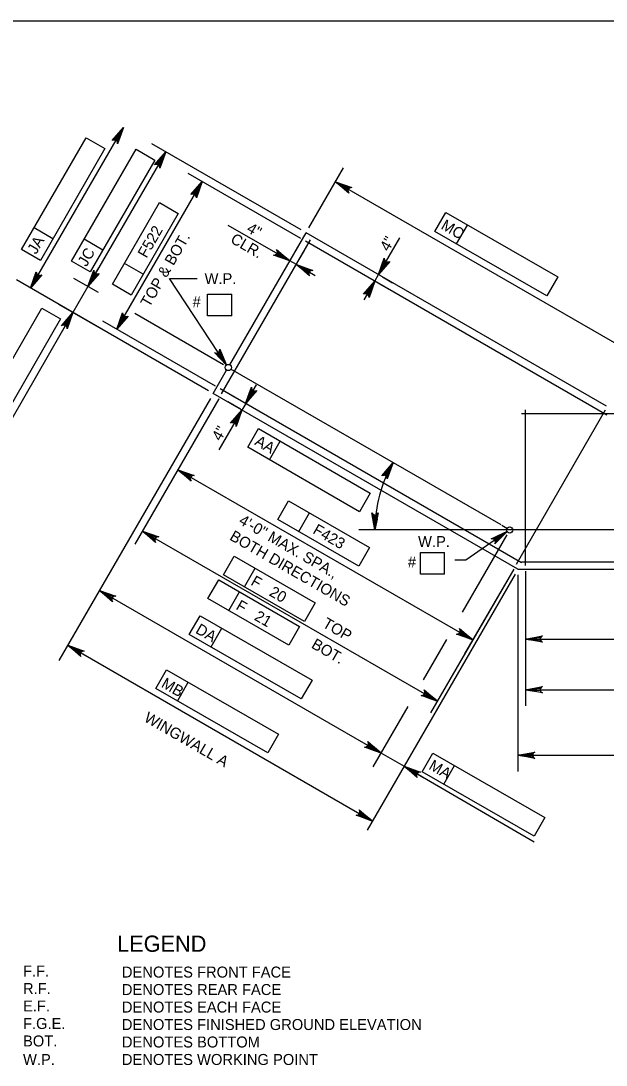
# Model space of a CAD drawing. Extents: x 638340 to 640242, y 295465 to 298435.
# Drawn here: x 638492.1 to 638651.8, y 296353.4 to 296638.5 of the extents above; entities that cross this region are included whole.
import ezdxf

# ---------------------------------------------------------------- set-up
doc = ezdxf.new("R2010")
doc.units = 0
for name, color, linetype in [('2', 7, 'Continuous'), ('4', 7, 'Continuous'), ('Level 10', 7, 'Continuous'), ('Level 3', 7, 'Continuous'), ('Level 4', 7, 'Continuous'), ('Level 6', 7, 'Continuous')]:
    doc.layers.add(name, color=color, linetype=linetype)

msp = doc.modelspace()

# ---------------------------------------------------------------- linework, layer by layer
at = {"layer": '2'}
msp.add_line((638475.46, 296638.46), (639261.46, 296638.46), dxfattribs=at)
at = {"layer": 'Level 10'}
for p, q in [((638549.14, 296544.56), (638569.95, 296580.61)), ((638651.96, 296533.26), (638569.95, 296580.61)), ((638544.63, 296536.74), (638548.29, 296543.09)), ((638623.16, 296500.85), (638549.45, 296543.4)), ((638627.76, 296488.74), (638544.63, 296536.74)), ((638737, 296499.49), (638622.28, 296499.49)), ((638624.78, 296499.91), (638623.38, 296500.72)), ((638627.76, 296488.74), (638847.01, 296488.74))]:
    msp.add_line(p, q, dxfattribs=at)
at = {"layer": 'Level 3'}
for points in [[(638531.66, 296602.71), (638530.09, 296598.25), (638530.06, 296598.68), (638529.88, 296599), (638529.64, 296599.2), (638529.34, 296599.31), (638528.98, 296599.31), (638528.58, 296599.12), (638531.66, 296602.71), (638528.98, 296599.31), (638529.34, 296599.31), (638531.66, 296602.71), (638529.64, 296599.2), (638529.88, 296599), (638531.66, 296602.71), (638530.06, 296598.68)], [(638494.77, 296565.52), (638496.34, 296569.98), (638496.36, 296569.77), (638496.38, 296569.55), (638496.47, 296569.39), (638496.56, 296569.23), (638496.68, 296569.13), (638496.8, 296569.03), (638496.95, 296568.98), (638497.1, 296568.92), (638497.28, 296568.92), (638497.46, 296568.93), (638497.66, 296569.02), (638497.85, 296569.11), (638494.77, 296565.52), (638497.66, 296569.02), (638497.46, 296568.93), (638494.77, 296565.52), (638497.28, 296568.92), (638497.1, 296568.92), (638494.77, 296565.52), (638496.95, 296568.98), (638496.8, 296569.03), (638494.77, 296565.52), (638496.68, 296569.13), (638496.56, 296569.23), (638494.77, 296565.52), (638496.47, 296569.39), (638496.38, 296569.55), (638494.77, 296565.52), (638496.36, 296569.77)], [(638615.44, 296469.46), (638610.98, 296471.03), (638611.19, 296471.04), (638611.41, 296471.06), (638611.57, 296471.15), (638611.73, 296471.24), (638611.83, 296471.36), (638611.93, 296471.48), (638611.98, 296471.63), (638612.04, 296471.78), (638612.04, 296471.96), (638612.03, 296472.14), (638611.94, 296472.34), (638611.85, 296472.54), (638615.44, 296469.46), (638611.94, 296472.34), (638612.03, 296472.14), (638615.44, 296469.46), (638612.04, 296471.96), (638612.04, 296471.78), (638615.44, 296469.46), (638611.98, 296471.63), (638611.93, 296471.48), (638615.44, 296469.46), (638611.83, 296471.36), (638611.73, 296471.24), (638615.44, 296469.46), (638611.57, 296471.15), (638611.41, 296471.06), (638615.44, 296469.46), (638611.19, 296471.04)]]:
    msp.add_lwpolyline(points, dxfattribs=at)
at = {"layer": 'Level 4'}
for p, q in [((638494.77, 296565.52), (638520.1, 296609.39)), ((638492.34, 296576.03), (638509.96, 296606.54)), ((638509.96, 296606.54), (638515.07, 296603.6)), ((638568.62, 296581.37), (638527.83, 296604.92)), ((638515.07, 296603.6), (638497.45, 296573.08)), ((638505.95, 296572.9), (638523.57, 296603.41)), ((638531.66, 296602.71), (638510.43, 296565.94)), ((638523.57, 296603.41), (638528.67, 296600.47)), ((638528.67, 296600.47), (638511.05, 296569.95)), ((638568.49, 296579.09), (638537.77, 296596.82)), ((638570.72, 296581.93), (638580.2, 296598.36)), ((638518.32, 296554.29), (638541.6, 296594.61)), ((638577.99, 296594.53), (638660, 296547.18)), ((638517.12, 296566.56), (638529.98, 296588.84)), ((638529.98, 296588.84), (638535.09, 296585.9)), ((638535.09, 296585.9), (638522.22, 296563.62)), ((638605.12, 296580.99), (638608.05, 296586.11)), ((638608.05, 296586.11), (638638.61, 296568.56)), ((638500.86, 296579), (638495.76, 296581.95)), ((638565.53, 296572.94), (638548.73, 296582.63)), ((638611.04, 296577.59), (638613.98, 296582.7)), ((638514.47, 296575.87), (638509.37, 296578.82)), ((638589.73, 296569.19), (638595.55, 296579.27)), ((638635.67, 296563.44), (638605.12, 296580.99)), ((638497.45, 296573.08), (638492.34, 296576.03)), ((638565.16, 296572.31), (638567.74, 296576.77)), ((638566.93, 296571.28), (638569.51, 296575.74)), ((638511.05, 296569.95), (638505.95, 296572.9)), ((638567.3, 296571.91), (638565.53, 296572.94)), ((638591.2, 296571.74), (638592.67, 296574.3)), ((638511.9, 296568.49), (638513.38, 296571.04)), ((638525.51, 296569.31), (638520.41, 296572.26)), ((638567.3, 296571.92), (638572.4, 296568.97)), ((638543.3, 296537.5), (638490.95, 296567.73)), ((638513.33, 296564.26), (638506.6, 296568.14)), ((638532.73, 296568.17), (638540.26, 296568.17)), ((638548.2, 296544.5), (638532.73, 296568.17)), ((638588.7, 296567.42), (638585.75, 296562.31)), ((638588.7, 296567.42), (638589.72, 296569.19)), ((638590.85, 296568.54), (638593.55, 296566.98)), ((638638.61, 296568.56), (638635.67, 296563.44)), ((638510.43, 296565.93), (638506.33, 296558.85)), ((638522.22, 296563.62), (638517.12, 296566.56)), ((638589.82, 296566.77), (638592.53, 296565.21)), ((638543.1, 296563.88), (638549.68, 296563.88)), ((638543.1, 296557.98), (638543.1, 296563.88)), ((638549.68, 296557.98), (638549.68, 296563.88)), ((638480.25, 296529.55), (638497.87, 296560.06)), ((638506.33, 296558.85), (638486.37, 296524.26)), ((638497.87, 296560.06), (638502.97, 296557.11)), ((638515.28, 296553.68), (638502.51, 296561.06)), ((638502.97, 296557.11), (638485.36, 296526.6)), ((638504.86, 296556.29), (638503.39, 296553.74)), ((638545.21, 296538.77), (638514.49, 296556.5)), ((638547.39, 296544.6), (638523.21, 296558.55)), ((638549.68, 296557.98), (638543.1, 296557.98)), ((638553.47, 296533.99), (638556.42, 296539.1)), ((638553.04, 296534.24), (638549.65, 296536.2)), ((638543.86, 296535.41), (638502.52, 296463.81)), ((638546.14, 296535.27), (638523.26, 296495.63)), ((638546.14, 296535.27), (638532.76, 296512.09)), ((638552.02, 296532.47), (638548.62, 296534.43)), ((638553.48, 296533.99), (638552.45, 296532.22)), ((638552.45, 296532.22), (638546.19, 296521.37)), ((638550.98, 296529.67), (638549.5, 296527.11)), ((638554.03, 296522.06), (638556.99, 296527.16)), ((638556.99, 296527.16), (638587.48, 296509.52)), ((638584.53, 296504.42), (638554.03, 296522.06)), ((638559.95, 296518.64), (638562.9, 296523.74)), ((638534.97, 296515.92), (638615.44, 296469.46)), ((638562.24, 296502.36), (638565.19, 296507.47)), ((638565.19, 296507.47), (638587.26, 296494.73)), ((638587.48, 296509.52), (638584.53, 296504.42)), ((638584.31, 296489.62), (638562.24, 296502.36)), ((638567.94, 296499.08), (638570.88, 296504.18)), ((638525.31, 296499.19), (638605.78, 296452.73)), ((638623.98, 296499.49), (638584.33, 296499.49)), ((638624.8, 296499.04), (638613.53, 296491.2)), ((638624.75, 296498.16), (638612.54, 296477.01)), ((638587.26, 296494.73), (638584.31, 296489.62)), ((638601.17, 296493.28), (638607.75, 296493.28)), ((638601.17, 296487.39), (638601.17, 296493.28)), ((638607.75, 296487.39), (638607.75, 296493.28)), ((638547.42, 296487.22), (638550.37, 296492.33)), ((638550.37, 296492.33), (638572.45, 296479.58)), ((638613.53, 296491.2), (638610.58, 296491.2)), ((638553.12, 296483.93), (638556.07, 296489.04)), ((638626.99, 296487.41), (638586.61, 296417.48)), ((638626.99, 296487.41), (638596.71, 296434.97)), ((638607.75, 296487.39), (638601.17, 296487.39)), ((638626.62, 296488.81), (638603.94, 296449.53)), ((638626.62, 296488.81), (638613.23, 296465.63)), ((638629.8, 296488.23), (638629.8, 296451.44)), ((638629.8, 296488.23), (638629.8, 296465.29)), ((638543.17, 296480.76), (638546.12, 296485.86)), ((638546.12, 296485.86), (638568.19, 296473.12)), ((638569.5, 296474.48), (638547.42, 296487.22)), ((638627.76, 296487.21), (638627.76, 296433.54)), ((638513.58, 296482.96), (638590.38, 296438.62)), ((638548.87, 296477.47), (638551.82, 296482.57)), ((638565.25, 296468.01), (638543.17, 296480.76)), ((638572.45, 296479.58), (638569.5, 296474.48)), ((638538.1, 296470.94), (638541.04, 296476.05)), ((638541.04, 296476.05), (638571.59, 296458.5)), ((638568.19, 296473.12), (638565.25, 296468.01)), ((638568.66, 296453.39), (638538.1, 296470.94)), ((638544.03, 296467.53), (638546.96, 296472.65)), ((638504.94, 296468), (638588.07, 296420.01)), ((638608.25, 296469.58), (638601.88, 296458.55)), ((638629.8, 296469.71), (638844.96, 296469.71)), ((638528.95, 296456.18), (638531.88, 296461.29)), ((638531.88, 296461.29), (638562.44, 296443.74)), ((638559.5, 296438.63), (638528.95, 296456.18)), ((638534.87, 296452.77), (638537.81, 296457.89)), ((638571.59, 296458.5), (638568.66, 296453.39)), ((638629.8, 296455.86), (638844.96, 296455.86)), ((638597.69, 296451.28), (638588.17, 296434.8)), ((638562.44, 296443.74), (638559.5, 296438.63)), ((638587.83, 296440.1), (638585.28, 296441.57)), ((638590.38, 296438.62), (638596.71, 296434.97)), ((638601.59, 296433.45), (638604.53, 296438.56)), ((638604.53, 296438.56), (638635.08, 296421.01)), ((638627.76, 296437.96), (638847.01, 296437.96)), ((638596.72, 296434.98), (638632.23, 296414.38)), ((638599.26, 296433.5), (638601.81, 296432.02)), ((638632.15, 296415.9), (638601.59, 296433.45)), ((638607.52, 296430.05), (638610.45, 296435.16)), ((638635.08, 296421.01), (638632.15, 296415.9))]:
    msp.add_line(p, q, dxfattribs=at)
for points in [[(638520.1, 296609.39), (638518.53, 296604.92), (638518.49, 296605.36), (638518.32, 296605.67), (638518.07, 296605.87), (638517.78, 296605.98), (638517.42, 296605.98), (638517.02, 296605.79), (638520.1, 296609.39), (638517.42, 296605.98), (638517.78, 296605.98), (638520.1, 296609.39), (638518.07, 296605.87), (638518.32, 296605.67), (638520.1, 296609.39), (638518.49, 296605.36)], [(638541.6, 296594.61), (638540.03, 296590.15), (638540, 296590.58), (638539.82, 296590.9), (638539.57, 296591.1), (638539.28, 296591.21), (638538.91, 296591.2), (638538.52, 296591.02), (638541.6, 296594.61), (638538.91, 296591.2), (638539.28, 296591.21), (638541.6, 296594.61), (638539.57, 296591.1), (638539.82, 296590.9), (638541.6, 296594.61), (638540, 296590.58)], [(638577.99, 296594.53), (638582.45, 296592.96), (638582.02, 296592.92), (638581.7, 296592.74), (638581.5, 296592.5), (638581.39, 296592.2), (638581.4, 296591.84), (638581.58, 296591.44), (638577.99, 296594.53), (638581.4, 296591.84), (638581.39, 296592.2), (638577.99, 296594.53), (638581.5, 296592.5), (638581.7, 296592.74), (638577.99, 296594.53), (638582.02, 296592.92)], [(638565.53, 296572.94), (638561.06, 296574.51), (638561.5, 296574.55), (638561.81, 296574.73), (638562.02, 296574.97), (638562.12, 296575.26), (638562.12, 296575.63), (638561.93, 296576.02), (638565.53, 296572.94), (638562.12, 296575.63), (638562.12, 296575.26), (638565.53, 296572.94), (638562.02, 296574.97), (638561.81, 296574.73), (638565.53, 296572.94), (638561.5, 296574.55)], [(638589.73, 296569.19), (638591.3, 296573.65), (638591.33, 296573.22), (638591.51, 296572.9), (638591.75, 296572.7), (638592.05, 296572.59), (638592.41, 296572.6), (638592.81, 296572.78), (638589.73, 296569.19), (638592.41, 296572.6), (638592.05, 296572.59), (638589.73, 296569.19), (638591.75, 296572.7), (638591.51, 296572.9), (638589.73, 296569.19), (638591.33, 296573.22)], [(638510.43, 296565.94), (638512, 296570.4), (638512.03, 296569.97), (638512.21, 296569.65), (638512.45, 296569.45), (638512.75, 296569.34), (638513.11, 296569.34), (638513.51, 296569.53), (638510.43, 296565.94), (638513.11, 296569.34), (638512.75, 296569.34), (638510.43, 296565.94), (638512.45, 296569.45), (638512.21, 296569.65), (638510.43, 296565.94), (638512.03, 296569.97)], [(638567.3, 296571.91), (638571.76, 296570.34), (638571.33, 296570.31), (638571.01, 296570.13), (638570.81, 296569.88), (638570.7, 296569.59), (638570.7, 296569.23), (638570.89, 296568.83), (638567.3, 296571.91), (638570.7, 296569.23), (638570.7, 296569.59), (638567.3, 296571.91), (638570.81, 296569.88), (638571.01, 296570.13), (638567.3, 296571.91), (638571.33, 296570.31)], [(638588.7, 296567.42), (638587.13, 296562.95), (638587.09, 296563.39), (638586.92, 296563.7), (638586.67, 296563.91), (638586.38, 296564.01), (638586.01, 296564.01), (638585.62, 296563.83), (638588.7, 296567.42), (638586.01, 296564.01), (638586.38, 296564.01), (638588.7, 296567.42), (638586.67, 296563.91), (638586.92, 296563.7), (638588.7, 296567.42), (638587.09, 296563.39)], [(638506.33, 296558.85), (638504.76, 296554.38), (638504.73, 296554.82), (638504.55, 296555.13), (638504.31, 296555.33), (638504.01, 296555.44), (638503.65, 296555.44), (638503.25, 296555.25), (638506.33, 296558.85), (638503.65, 296555.44), (638504.01, 296555.44), (638506.33, 296558.85), (638504.31, 296555.33), (638504.55, 296555.13), (638506.33, 296558.85), (638504.73, 296554.82)], [(638518.32, 296554.29), (638519.89, 296558.75), (638519.93, 296558.32), (638520.1, 296558), (638520.35, 296557.8), (638520.64, 296557.69), (638521.01, 296557.69), (638521.4, 296557.88), (638518.32, 296554.29), (638521.01, 296557.69), (638520.64, 296557.69), (638518.32, 296554.29), (638520.35, 296557.8), (638520.1, 296558), (638518.32, 296554.29), (638519.93, 296558.32)], [(638548.2, 296544.5), (638544.93, 296547.92), (638545.33, 296547.75), (638545.69, 296547.77), (638545.98, 296547.9), (638546.22, 296548.11), (638546.37, 296548.44), (638546.39, 296548.87), (638548.2, 296544.5), (638546.37, 296548.44), (638546.22, 296548.11), (638548.2, 296544.5), (638545.98, 296547.9), (638545.69, 296547.77), (638548.2, 296544.5), (638545.33, 296547.75)], [(638553.47, 296533.99), (638555.05, 296538.46), (638555.08, 296538.02), (638555.26, 296537.71), (638555.5, 296537.5), (638555.8, 296537.39), (638556.16, 296537.4), (638556.56, 296537.58), (638553.47, 296533.99), (638556.16, 296537.4), (638555.8, 296537.39), (638553.47, 296533.99), (638555.5, 296537.5), (638555.26, 296537.71), (638553.47, 296533.99), (638555.08, 296538.02)], [(638552.45, 296532.22), (638550.88, 296527.75), (638550.85, 296528.19), (638550.67, 296528.51), (638550.42, 296528.71), (638550.13, 296528.82), (638549.76, 296528.81), (638549.37, 296528.63), (638552.45, 296532.22), (638549.76, 296528.81), (638550.13, 296528.82), (638552.45, 296532.22), (638550.42, 296528.71), (638550.67, 296528.51), (638552.45, 296532.22), (638550.85, 296528.19)], [(638534.97, 296515.92), (638539.43, 296514.35), (638539, 296514.31), (638538.68, 296514.13), (638538.48, 296513.89), (638538.37, 296513.59), (638538.37, 296513.23), (638538.56, 296512.84), (638534.97, 296515.92), (638538.37, 296513.23), (638538.37, 296513.59), (638534.97, 296515.92), (638538.48, 296513.89), (638538.68, 296514.13), (638534.97, 296515.92), (638539, 296514.31)], [(638593.68, 296517.87), (638592.11, 296513.41), (638592.07, 296513.84), (638591.89, 296514.16), (638591.65, 296514.36), (638591.35, 296514.47), (638590.99, 296514.46), (638590.6, 296514.28), (638593.68, 296517.87), (638590.99, 296514.46), (638591.35, 296514.47), (638593.68, 296517.87), (638591.65, 296514.36), (638591.89, 296514.16), (638593.68, 296517.87), (638592.07, 296513.84)], [(638588.75, 296499.49), (638587.88, 296504.14), (638588.13, 296503.78), (638588.44, 296503.59), (638588.75, 296503.54), (638589.06, 296503.59), (638589.38, 296503.78), (638589.63, 296504.14), (638588.75, 296499.49), (638589.38, 296503.78), (638589.06, 296503.59), (638588.75, 296499.49), (638588.75, 296503.54), (638588.44, 296503.59), (638588.75, 296499.49), (638588.13, 296503.78)], [(638525.31, 296499.19), (638529.77, 296497.62), (638529.34, 296497.58), (638529.02, 296497.4), (638528.82, 296497.16), (638528.71, 296496.86), (638528.71, 296496.5), (638528.9, 296496.1), (638525.31, 296499.19), (638528.71, 296496.5), (638528.71, 296496.86), (638525.31, 296499.19), (638528.82, 296497.16), (638529.02, 296497.4), (638525.31, 296499.19), (638529.34, 296497.58)], [(638624.8, 296499.04), (638621.48, 296495.67), (638621.63, 296496.08), (638621.6, 296496.44), (638621.47, 296496.73), (638621.25, 296496.95), (638620.92, 296497.1), (638620.48, 296497.1), (638624.8, 296499.04), (638620.92, 296497.1), (638621.25, 296496.95), (638624.8, 296499.04), (638621.47, 296496.73), (638621.6, 296496.44), (638624.8, 296499.04), (638621.63, 296496.08)], [(638513.58, 296482.96), (638518.04, 296481.39), (638517.61, 296481.36), (638517.29, 296481.18), (638517.09, 296480.94), (638516.98, 296480.64), (638516.99, 296480.28), (638517.17, 296479.88), (638513.58, 296482.96), (638516.99, 296480.28), (638516.98, 296480.64), (638513.58, 296482.96), (638517.09, 296480.94), (638517.29, 296481.18), (638513.58, 296482.96), (638517.61, 296481.36)], [(638629.8, 296469.71), (638634.45, 296470.58), (638634.1, 296470.34), (638633.91, 296470.02), (638633.86, 296469.71), (638633.91, 296469.4), (638634.1, 296469.09), (638634.45, 296468.84), (638629.8, 296469.71), (638634.1, 296469.09), (638633.91, 296469.4), (638629.8, 296469.71), (638633.86, 296469.71), (638633.91, 296470.02), (638629.8, 296469.71), (638634.1, 296470.34)], [(638504.94, 296468), (638509.41, 296466.43), (638508.97, 296466.4), (638508.66, 296466.22), (638508.45, 296465.97), (638508.34, 296465.68), (638508.35, 296465.32), (638508.53, 296464.92), (638504.94, 296468), (638508.35, 296465.32), (638508.34, 296465.68), (638504.94, 296468), (638508.45, 296465.97), (638508.66, 296466.22), (638504.94, 296468), (638508.97, 296466.4)], [(638629.8, 296455.86), (638634.45, 296456.74), (638634.1, 296456.49), (638633.91, 296456.18), (638633.86, 296455.86), (638633.91, 296455.55), (638634.1, 296455.24), (638634.45, 296454.99), (638629.8, 296455.86), (638634.1, 296455.24), (638633.91, 296455.55), (638629.8, 296455.86), (638633.86, 296455.86), (638633.91, 296456.18), (638629.8, 296455.86), (638634.1, 296456.49)], [(638605.78, 296452.73), (638601.32, 296454.29), (638601.75, 296454.33), (638602.07, 296454.51), (638602.27, 296454.75), (638602.38, 296455.05), (638602.37, 296455.41), (638602.19, 296455.81), (638605.78, 296452.73), (638602.37, 296455.41), (638602.38, 296455.05), (638605.78, 296452.73), (638602.27, 296454.75), (638602.07, 296454.51), (638605.78, 296452.73), (638601.75, 296454.33)], [(638590.38, 296438.62), (638585.91, 296440.19), (638586.35, 296440.23), (638586.66, 296440.41), (638586.87, 296440.65), (638586.98, 296440.95), (638586.97, 296441.31), (638586.79, 296441.7), (638590.38, 296438.62), (638586.97, 296441.31), (638586.98, 296440.95), (638590.38, 296438.62), (638586.87, 296440.65), (638586.66, 296440.41), (638590.38, 296438.62), (638586.35, 296440.23)], [(638627.76, 296437.96), (638632.41, 296438.83), (638632.05, 296438.59), (638631.87, 296438.28), (638631.81, 296437.96), (638631.87, 296437.65), (638632.05, 296437.34), (638632.41, 296437.09), (638627.76, 296437.96), (638632.05, 296437.34), (638631.87, 296437.65), (638627.76, 296437.96), (638631.81, 296437.96), (638631.87, 296438.28), (638627.76, 296437.96), (638632.05, 296438.59)], [(638596.72, 296434.98), (638601.18, 296433.4), (638600.74, 296433.36), (638600.43, 296433.19), (638600.23, 296432.94), (638600.12, 296432.65), (638600.12, 296432.28), (638600.3, 296431.89), (638596.72, 296434.98), (638600.12, 296432.28), (638600.12, 296432.65), (638596.72, 296434.98), (638600.23, 296432.94), (638600.43, 296433.19), (638596.72, 296434.98), (638600.74, 296433.36)], [(638588.07, 296420.01), (638583.61, 296421.58), (638584.04, 296421.61), (638584.36, 296421.79), (638584.56, 296422.03), (638584.67, 296422.33), (638584.67, 296422.69), (638584.48, 296423.09), (638588.07, 296420.01), (638584.67, 296422.69), (638584.67, 296422.33), (638588.07, 296420.01), (638584.56, 296422.03), (638584.36, 296421.79), (638588.07, 296420.01), (638584.04, 296421.61)]]:
    msp.add_lwpolyline(points, dxfattribs=at)
for points in [[(638518.2, 296607.08), (638519.05, 296606.59), (638520.1, 296609.39)], [(638529.76, 296600.41), (638530.61, 296599.91), (638531.66, 296602.71)], [(638539.7, 296592.3), (638540.55, 296591.81), (638541.6, 296594.61)], [(638580.79, 296593.48), (638580.3, 296592.63), (638577.99, 296594.53)], [(638590.77, 296571.99), (638591.62, 296571.5), (638589.72, 296569.19)], [(638511.48, 296568.73), (638512.33, 296568.24), (638510.43, 296565.93)], [(638586.8, 296565.11), (638587.65, 296564.62), (638588.7, 296567.42)], [(638504.44, 296556.54), (638505.29, 296556.05), (638506.33, 296558.85)], [(638519.37, 296557.09), (638520.22, 296556.6), (638518.32, 296554.29)], [(638547, 296547.24), (638546.18, 296546.7), (638548.2, 296544.5)], [(638554.52, 296536.79), (638555.37, 296536.3), (638553.48, 296533.99)], [(638550.55, 296529.91), (638551.4, 296529.42), (638552.45, 296532.22)], [(638537.77, 296514.87), (638537.27, 296514.02), (638534.97, 296515.92)], [(638591.87, 296515.49), (638592.74, 296515.03), (638593.68, 296517.87)], [(638588.38, 296502.45), (638589.36, 296502.41), (638588.75, 296499.49)], [(638528.11, 296498.14), (638527.61, 296497.29), (638525.31, 296499.19)], [(638622.1, 296497.76), (638622.66, 296496.96), (638624.8, 296499.04)], [(638516.38, 296481.92), (638515.89, 296481.07), (638513.58, 296482.97)], [(638632.75, 296470.2), (638632.75, 296469.22), (638629.8, 296469.71)], [(638507.74, 296466.95), (638507.25, 296466.1), (638504.94, 296468)], [(638632.75, 296456.36), (638632.75, 296455.37), (638629.8, 296455.86)], [(638603.47, 296454.63), (638602.98, 296453.78), (638605.78, 296452.73)], [(638588.07, 296440.52), (638587.58, 296439.67), (638590.38, 296438.62)], [(638630.7, 296438.46), (638630.7, 296437.47), (638627.76, 296437.96)], [(638599.51, 296433.92), (638599.02, 296433.07), (638596.71, 296434.97)], [(638585.76, 296421.9), (638585.27, 296421.05), (638588.07, 296420.01)]]:
    msp.add_lwpolyline(points, close=True, dxfattribs=at)
for centre in [(638548.72, 296543.83), (638625.52, 296499.49)]:
    msp.add_circle(centre, 0.849, dxfattribs=at)
msp.add_arc((638625.52, 296499.49), 36.77, 150, 180, dxfattribs=at)
at = {"layer": 'Level 6'}
for p, q in [((638546.91, 296536.6), (638571.21, 296578.7)), ((638652.06, 296530.84), (638569.82, 296578.32)), ((638628.78, 296490.51), (638546.53, 296538)), ((638627.38, 296490.14), (638651.69, 296532.24)), ((638762.84, 296531.21), (638628.78, 296531.21)), ((638629.8, 296489.76), (638629.8, 296532.23)), ((638628.78, 296490.79), (638845.99, 296490.79))]:
    msp.add_line(p, q, dxfattribs=at)

# ---------------------------------------------------------------- texts
at = {"layer": '4'}
msp.add_text('LEGEND', height=4.429, dxfattribs=at).set_placement((638518.4, 296384.31))
at = {"layer": 'Level 4'}
for s, height, rotation, p in [('MC', 3, 330.127, (638606.54, 296581.82)), ('F522', 3, 60, (638526.41, 296573.5)), ('4"', 3, 330, (638553.51, 296580.98)), ('JA', 3, 60, (638496.3, 296574.54)), ('TOP & BOT.', 3, 60, (638527.19, 296560.07)), ('CLR.', 3, 330, (638549.09, 296578.08)), ('4"', 3, 60, (638592.47, 296575.32)), ('JC', 3, 60, (638510.04, 296571.15)), ('4"', 3, 60, (638546.62, 296523.55)), ('AA', 3, 329.9509, (638555.7, 296522.89)), ('4\'-0" MAX. SPA.,', 3.0001, 330, (638551.36, 296501.27)), ('BOTH DIRECTIONS', 3.0001, 330, (638548.86, 296496.94)), ('F423', 3, 330, (638571.57, 296498.69)), ('F   20', 3, 330, (638554.64, 296484.61)), ('F   21', 3, 330, (638550.58, 296477.96)), ('DA', 3, 330.127, (638539.56, 296471.49)), ('TOP', 3, 330, (638574.19, 296473.13)), ('BOT.', 3, 330, (638571.16, 296467.44)), ('MB', 3, 330.127, (638530.22, 296456.73)), ('WINGWALL A', 3, 330, (638525.49, 296447.4)), ('MA', 3, 330.127, (638603.21, 296434.32))]:
    msp.add_text(s, height=height, rotation=rotation, dxfattribs=at).set_placement(p)
for s, height, p in [('W.P. ', 3, (638542.26, 296566.58)), ('#', 3, (638538.98, 296560.27)), ('W.P. ', 3, (638600.51, 296494.82)), ('#', 3, (638597.72, 296489.24)), ('F.F.', 3, (638492.72, 296377.57)), ('DENOTES FRONT FACE', 3.0001, (638519.7, 296377.28)), ('R.F.', 3, (638492.72, 296372.79)), ('DENOTES REAR FACE', 3.0001, (638519.7, 296372.51)), ('E.F.', 3, (638492.72, 296368.02)), ('DENOTES EACH FACE', 3.0001, (638519.7, 296367.73)), ('F.G.E.', 3, (638492.72, 296363.25)), ('DENOTES FINISHED GROUND ELEVATION', 3.0001, (638519.7, 296362.96)), ('BOT.', 3, (638492.72, 296358.48)), ('DENOTES BOTTOM', 3.0001, (638519.7, 296358.19)), ('W.P.', 3, (638492.72, 296353.42)), ('DENOTES WORKING POINT', 3.0001, (638519.7, 296353.42))]:
    msp.add_text(s, height=height, dxfattribs=at).set_placement(p)

doc.saveas('drawing.dxf')
